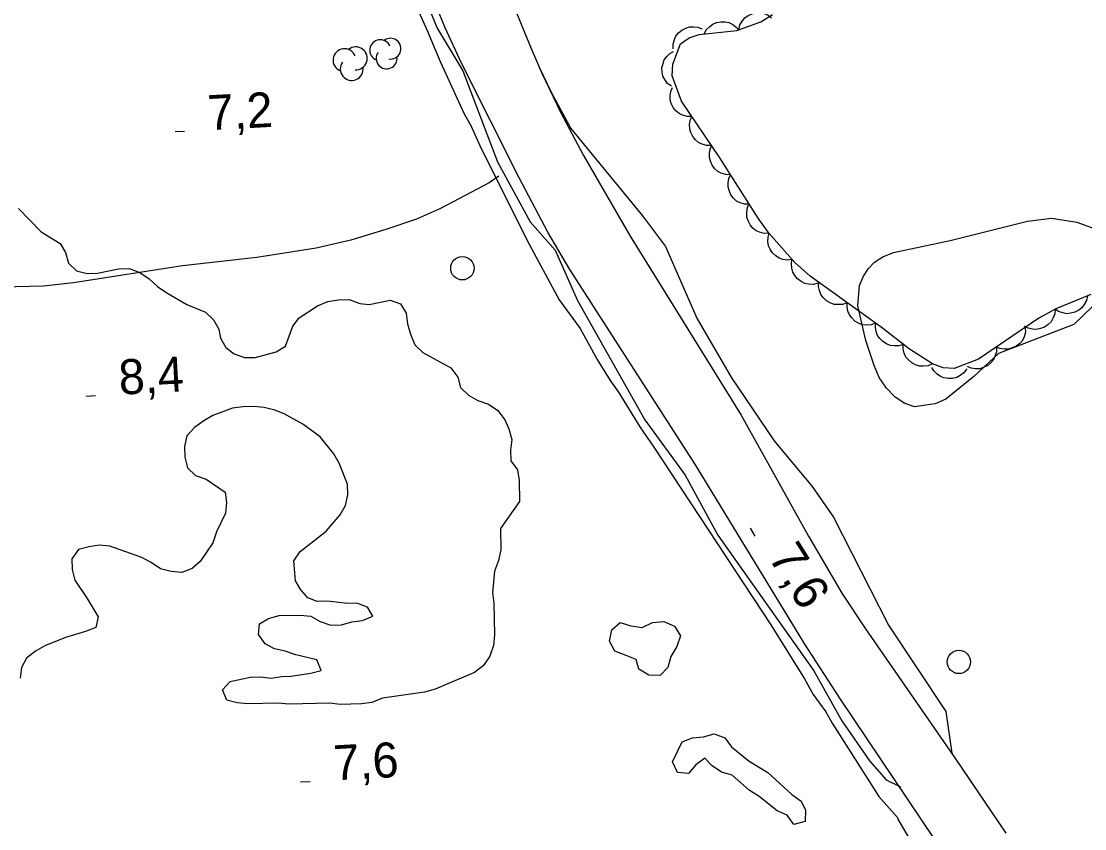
# Model space of a CAD drawing. Extents: x 336540 to 340074, y 5572036 to 5573747.
# Drawn here: x 338143.3 to 338234.5, y 5573415 to 5573484.2 of the extents above; entities that cross this region are included whole.
import ezdxf

# ---------------------------------------------------------------- set-up
doc = ezdxf.new("R2010")
doc.units = 0
for name, color, linetype in [('Niveau 2', 7, 'Continuous'), ('Niveau 21', 7, 'Continuous'), ('Niveau 22', 7, 'Continuous'), ('Niveau 3', 7, 'Continuous'), ('Niveau 36', 7, 'Continuous'), ('Niveau 4', 7, 'Continuous'), ('Niveau 44', 7, 'Continuous')]:
    doc.layers.add(name, color=color, linetype=linetype)

msp = doc.modelspace()

# ---------------------------------------------------------------- linework, layer by layer
at = {"layer": 'Niveau 2'}
for points in [[(338175.88, 5573491.27), (338178.98, 5573483.64), (338181.19, 5573480.01), (338184.14, 5573472.19), (338186.94, 5573467.06), (338189.09, 5573464.62), (338191, 5573460.31), (338196.77, 5573450.1), (338200.23, 5573445.34), (338203.05, 5573440.22), (338211.26, 5573428.59), (338213.67, 5573424.31), (338216.05, 5573420.88), (338217.48, 5573419.24), (338218.69, 5573418.64)], [(338187.73, 5573480.3), (338188.75, 5573478.18), (338190.43, 5573475.05), (338196.57, 5573467.57), (338198.55, 5573464.95), (338201.25, 5573458.81), (338204.21, 5573453.69), (338207.86, 5573448.29), (338211.12, 5573444.37), (338212.96, 5573441.75), (338217.66, 5573432.5), (338222.59, 5573425.11), (338223.1, 5573421.52)], [(338143.09, 5573468.2), (338145.05, 5573466.19), (338146.66, 5573465.2), (338147.13, 5573464.42), (338147.37, 5573463.51), (338148.07, 5573462.85), (338148.98, 5573462.64), (338149.88, 5573462.66), (338151.68, 5573463.04), (338152.59, 5573463.06), (338153.5, 5573462.73), (338154.31, 5573462.18), (338155, 5573461.51), (338155.8, 5573460.96), (338157.52, 5573459.98), (338159.12, 5573459.33), (338159.81, 5573458.66), (338160.28, 5573457.87), (338160.41, 5573457.08), (338160.88, 5573456.3), (338161.57, 5573455.74), (338162.48, 5573455.42), (338163.39, 5573455.44), (338165.19, 5573455.93), (338165.97, 5573456.4), (338166.61, 5573458.12), (338167.16, 5573458.82), (338168.73, 5573459.87), (338169.62, 5573460.23), (338170.53, 5573460.37), (338171.43, 5573460.39), (338172.34, 5573460.06), (338173.14, 5573459.97), (338174.94, 5573460.35), (338175.85, 5573460.03), (338176.32, 5573459.24), (338176.45, 5573458.33), (338176.7, 5573457.43), (338177.06, 5573456.53), (338177.75, 5573455.86), (338180.15, 5573454.55), (338180.74, 5573453.76), (338180.98, 5573452.86), (338181.67, 5573452.19), (338182.48, 5573451.75), (338183.39, 5573451.43), (338184.19, 5573450.88), (338184.77, 5573450.1), (338185.13, 5573449.31), (338185.37, 5573448.4), (338185.28, 5573447.49), (338185.3, 5573446.58), (338185.88, 5573445.8), (338186.01, 5573444.89), (338186.05, 5573443.08), (338184.4, 5573440.77), (338184.44, 5573438.95), (338184.23, 5573438.04), (338183.91, 5573437.12), (338183.72, 5573435.3), (338183.85, 5573434.39), (338183.91, 5573431.66), (338183.82, 5573430.75), (338183.49, 5573429.84), (338182.95, 5573429.03)], [(338227.1, 5573455.77), (338224.98, 5573453.79), (338222.58, 5573451.86), (338221.68, 5573451.45), (338219.9, 5573451.2), (338219.02, 5573451.51), (338218.21, 5573452.06), (338217.5, 5573452.8), (338216.88, 5573453.71), (338216.44, 5573454.74), (338215.73, 5573456.88), (338215.04, 5573459.85), (338215.19, 5573461.59), (338215.5, 5573462.35), (338215.93, 5573463.03), (338216.46, 5573463.6), (338217.19, 5573464.07), (338218.09, 5573464.43), (338222.96, 5573465.46), (338229.57, 5573467.12), (338231.64, 5573467.37), (338233.81, 5573467.04), (338235.83, 5573466.28)], [(338236.73, 5573461.32), (338233.54, 5573458.25), (338227.1, 5573455.77)], [(338182.95, 5573429.03), (338182.17, 5573428.45), (338178.8, 5573427.01), (338177.9, 5573426.76), (338174.29, 5573426.23), (338173.39, 5573425.87), (338172.49, 5573425.74), (338170.68, 5573425.7), (338169.78, 5573425.8), (338166.27, 5573425.72), (338165.36, 5573425.81), (338162.76, 5573425.76), (338161.85, 5573425.85), (338160.94, 5573426.06), (338160.59, 5573426.96), (338161.25, 5573427.66), (338162.94, 5573428.04), (338163.84, 5573428.06), (338164.75, 5573427.96), (338165.65, 5573428.09), (338166.45, 5573428.11), (338168.14, 5573428.37), (338169.04, 5573428.62), (338168.68, 5573429.52), (338166.86, 5573429.94), (338165.95, 5573430.26), (338165.04, 5573430.47), (338164.24, 5573430.9), (338163.66, 5573431.69), (338163.75, 5573432.6), (338164.53, 5573433.07), (338165.43, 5573433.32), (338167.24, 5573433.36), (338168.15, 5573433.26), (338168.95, 5573432.82), (338169.86, 5573432.5), (338170.77, 5573432.52), (338171.67, 5573432.77), (338172.57, 5573432.9), (338173.47, 5573433.26), (338173, 5573434.05), (338172.09, 5573434.37), (338171.29, 5573434.35), (338169.59, 5573434.54), (338168.69, 5573434.52), (338167.89, 5573434.85), (338167.31, 5573435.52), (338166.84, 5573436.3), (338166.69, 5573438), (338167.24, 5573438.81), (338169.47, 5573440.56), (338170.68, 5573441.95), (338171.12, 5573442.76), (338171.33, 5573443.67), (338171.31, 5573444.58), (338170.59, 5573446.38), (338170.12, 5573447.17), (338168.96, 5573448.62), (338167.47, 5573449.73), (338165.86, 5573450.6), (338165.07, 5573450.93), (338164.16, 5573451.14), (338163.25, 5573451.23), (338162.34, 5573451.21), (338161.44, 5573451.08), (338159.76, 5573450.47), (338158.97, 5573450), (338158.19, 5573449.42), (338157.53, 5573448.72), (338157.32, 5573447.81), (338157.34, 5573446.9), (338157.59, 5573445.99), (338158.28, 5573445.33), (338159.19, 5573445), (338160.8, 5573443.9), (338160.93, 5573443), (338160.84, 5573442.08), (338160.08, 5573440.48), (338159.76, 5573439.56), (338158.66, 5573437.95), (338157.99, 5573437.36), (338157.1, 5573437), (338156.19, 5573437.1), (338155.28, 5573437.31), (338154.48, 5573437.86), (338153.67, 5573438.29), (338150.94, 5573439.26), (338150.03, 5573439.35), (338149.13, 5573439.22), (338148.23, 5573438.97), (338147.68, 5573438.17), (338147.7, 5573437.26), (338147.94, 5573436.35), (338148.99, 5573434.79), (338149.93, 5573433.21), (338149.73, 5573432.3), (338148.83, 5573431.94), (338147.14, 5573431.45), (338145.35, 5573430.73), (338144.56, 5573430.26), (338143.78, 5573429.67)], [(338195.18, 5573429.89), (338194.21, 5573430.26), (338193.74, 5573431.11), (338193.94, 5573432.08), (338194.66, 5573432.72), (338195.58, 5573432.45), (338196.54, 5573432.3), (338197.44, 5573432.72), (338198.4, 5573432.8), (338199.31, 5573432.42), (338199.84, 5573431.58), (338199.52, 5573430.66), (338199.02, 5573429.8), (338198.76, 5573428.88), (338198.1, 5573428.19), (338197.13, 5573428.22), (338196.27, 5573428.72), (338196.03, 5573429.56), (338195.18, 5573429.89)], [(338143.78, 5573429.67), (338143.35, 5573428.87), (338143.25, 5573427.96)], [(338206.57, 5573417.8), (338205.71, 5573418.35), (338204.27, 5573419.63), (338203.36, 5573419.89), (338202.55, 5573420.44), (338201.92, 5573421.11), (338201.14, 5573420.53), (338200.53, 5573419.77), (338199.57, 5573419.87), (338199.15, 5573420.77), (338199.97, 5573422.49), (338200.86, 5573422.85), (338201.82, 5573422.93), (338202.72, 5573423.17), (338203.64, 5573422.85), (338204.22, 5573422.07), (338205.71, 5573420.85), (338207.32, 5573419.86), (338209.39, 5573417.97), (338210.19, 5573417.42), (338210.55, 5573416.64), (338210.51, 5573415.67), (338209.56, 5573415.42), (338208.98, 5573416.2), (338208.12, 5573416.58), (338206.57, 5573417.8)]]:
    msp.add_lwpolyline(points, dxfattribs=at)
at = {"layer": 'Niveau 21'}
for points in [[(338222.82, 5573412.38), (338213.5, 5573426.25), (338210.5, 5573430.87), (338201.12, 5573446.24), (338190.35, 5573462.97), (338188.48, 5573466.16), (338186, 5573470.83), (338181.08, 5573480.65), (338179.67, 5573483.69), (338178.91, 5573485.56), (338177.11, 5573490.54), (338176.04, 5573493.77), (338169.24, 5573515.8), (338165.19, 5573525.42), (338158.04, 5573545.63), (338153.76, 5573557.28), (338150.21, 5573566.2), (338147.36, 5573572.52), (338139.63, 5573588.32), (338136.81, 5573593.51), (338134.25, 5573597.47), (338126.41, 5573608.67), (338118.6, 5573620.1), (338109.73, 5573633.42)], [(338185.39, 5573485.95), (338187.03, 5573481.9), (338187.94, 5573479.81), (338189.55, 5573476.45), (338191.51, 5573472.75), (338195.53, 5573465.83), (338205.03, 5573450.49), (338210.8, 5573440.11), (338213.66, 5573435.25), (338215.69, 5573432.18), (338223.42, 5573421.04), (338227.71, 5573414.68)]]:
    msp.add_lwpolyline(points, dxfattribs=at)
at = {"layer": 'Niveau 22'}
msp.add_lwpolyline([(338184.28, 5573470.98), (338183.43, 5573470.4), (338179.27, 5573468.2), (338177.2, 5573467.3), (338174.59, 5573466.4), (338171.59, 5573465.49), (338168.62, 5573464.79), (338163.53, 5573463.99), (338157.16, 5573463.3), (338147.82, 5573461.84), (338145.23, 5573461.55), (338132.11, 5573461.24)], dxfattribs=at)
at = {"layer": 'Niveau 3'}
for p, q in [((338156.52, 5573474.79), (338157.32, 5573474.83)), ((338148.89, 5573452.13), (338149.69, 5573452.17)), ((338205.8, 5573440.81), (338206.22, 5573440.12)), ((338167.28, 5573419.07), (338168.09, 5573419.11))]:
    msp.add_line(p, q, dxfattribs=at)
at = {"layer": 'Niveau 36'}
for centre in [(338181.139, 5573463.081), (338223.699, 5573429.341)]:
    msp.add_circle(centre, 1, dxfattribs=at)
at = {"layer": 'Niveau 4'}
msp.add_lwpolyline([(338175.3, 5573489.79), (338178.13, 5573483.46), (338179.24, 5573480.8), (338181.3, 5573476.3), (338181.87, 5573475.32), (338182.6, 5573473.65), (338186.68, 5573465.52), (338189.45, 5573460.38), (338191.24, 5573457.92), (338192.7, 5573455.27), (338193.8, 5573453.45), (338194.53, 5573452.46), (338196.34, 5573449.48), (338197.6, 5573447.67), (338207.57, 5573432.51), (338210.47, 5573427.89), (338211.21, 5573426.56), (338212.3, 5573425.08), (338212.84, 5573424.1), (338216.85, 5573417.82), (338218.45, 5573416.02), (338218.46, 5573415.86), (338219.91, 5573413.37)], dxfattribs=at)
at = {"layer": 'Niveau 44'}
for points in [[(338235.01, 5573460.84), (338232, 5573459.6), (338230.56, 5573458.8), (338225.39, 5573455.3), (338223.29, 5573454.5), (338222.35, 5573454.54), (338221.44, 5573454.9), (338219.47, 5573456.16), (338217.04, 5573458.03), (338210.95, 5573462.41), (338209.64, 5573463.58), (338207.44, 5573466.07), (338206.5, 5573467.37), (338203.2, 5573472.55), (338199.93, 5573477.4), (338199.11, 5573479.57), (338199.17, 5573480.58), (338199.85, 5573482.32), (338200.58, 5573482.84), (338201.43, 5573483.1), (338204.66, 5573483.46), (338206.71, 5573484.21), (338207.73, 5573484.83)], [(338204.83, 5573483.52), (338204.93, 5573483.93), (338205.14, 5573484.28), (338205.35, 5573484.54), (338205.63, 5573484.74), (338205.97, 5573484.89), (338206.35, 5573484.96), (338206.67, 5573484.99), (338207.01, 5573484.91), (338207.36, 5573484.76), (338207.65, 5573484.55)], [(338199.21, 5573481.87), (338199.2, 5573482.28), (338199.31, 5573482.67), (338199.44, 5573482.98), (338199.67, 5573483.25), (338199.95, 5573483.49), (338200.29, 5573483.66), (338200.6, 5573483.77), (338200.95, 5573483.78), (338201.32, 5573483.73), (338201.66, 5573483.61)], [(338201.86, 5573483.15), (338202.05, 5573483.52), (338202.34, 5573483.81), (338202.6, 5573484.01), (338202.93, 5573484.14), (338203.29, 5573484.21), (338203.67, 5573484.19), (338203.99, 5573484.13), (338204.31, 5573483.97), (338204.61, 5573483.75), (338204.84, 5573483.48)], [(338199.06, 5573478.67), (338198.72, 5573478.92), (338198.49, 5573479.25), (338198.33, 5573479.54), (338198.26, 5573479.89), (338198.25, 5573480.26), (338198.34, 5573480.63), (338198.45, 5573480.94), (338198.66, 5573481.22), (338198.92, 5573481.48), (338199.23, 5573481.66)], [(338200.82, 5573476.09), (338200.4, 5573476.09), (338200.01, 5573476.21), (338199.71, 5573476.34), (338199.44, 5573476.58), (338199.21, 5573476.86), (338199.05, 5573477.21), (338198.95, 5573477.52), (338198.95, 5573477.87), (338199, 5573478.24), (338199.14, 5573478.57)], [(338202.49, 5573473.6), (338202.07, 5573473.6), (338201.69, 5573473.72), (338201.39, 5573473.86), (338201.12, 5573474.09), (338200.89, 5573474.38), (338200.73, 5573474.72), (338200.63, 5573475.03), (338200.62, 5573475.39), (338200.68, 5573475.75), (338200.82, 5573476.09)], [(338204.13, 5573471.09), (338203.71, 5573471.1), (338203.33, 5573471.23), (338203.03, 5573471.37), (338202.77, 5573471.61), (338202.55, 5573471.9), (338202.4, 5573472.26), (338202.31, 5573472.57), (338202.31, 5573472.92), (338202.38, 5573473.29), (338202.52, 5573473.62)], [(338205.74, 5573468.56), (338205.33, 5573468.57), (338204.94, 5573468.7), (338204.64, 5573468.84), (338204.39, 5573469.08), (338204.16, 5573469.37), (338204.01, 5573469.73), (338203.92, 5573470.04), (338203.92, 5573470.39), (338203.99, 5573470.76), (338204.13, 5573471.09)], [(338207.43, 5573466.08), (338207.02, 5573466.07), (338206.62, 5573466.17), (338206.32, 5573466.3), (338206.05, 5573466.52), (338205.8, 5573466.8), (338205.64, 5573467.15), (338205.52, 5573467.45), (338205.51, 5573467.8), (338205.55, 5573468.17), (338205.68, 5573468.51)], [(338209.42, 5573463.83), (338209, 5573463.78), (338208.6, 5573463.84), (338208.29, 5573463.94), (338208, 5573464.14), (338207.73, 5573464.39), (338207.53, 5573464.72), (338207.38, 5573465.01), (338207.33, 5573465.36), (338207.34, 5573465.73), (338207.43, 5573466.08)], [(338211.63, 5573461.8), (338211.22, 5573461.7), (338210.82, 5573461.72), (338210.49, 5573461.78), (338210.18, 5573461.94), (338209.88, 5573462.16), (338209.64, 5573462.46), (338209.47, 5573462.74), (338209.38, 5573463.08), (338209.34, 5573463.45), (338209.39, 5573463.8)], [(338214.12, 5573460.13), (338213.73, 5573459.98), (338213.33, 5573459.96), (338213, 5573459.98), (338212.67, 5573460.11), (338212.35, 5573460.3), (338212.08, 5573460.57), (338211.88, 5573460.83), (338211.75, 5573461.16), (338211.68, 5573461.52), (338211.69, 5573461.88)], [(338234.72, 5573460.72), (338234.64, 5573460.31), (338234.44, 5573459.96), (338234.25, 5573459.69), (338233.97, 5573459.48), (338233.64, 5573459.31), (338233.27, 5573459.22), (338232.94, 5573459.18), (338232.6, 5573459.25), (338232.25, 5573459.38), (338231.95, 5573459.58)], [(338216.56, 5573458.38), (338216.17, 5573458.23), (338215.76, 5573458.21), (338215.43, 5573458.23), (338215.1, 5573458.36), (338214.79, 5573458.55), (338214.52, 5573458.82), (338214.31, 5573459.08), (338214.19, 5573459.4), (338214.11, 5573459.77), (338214.12, 5573460.13)], [(338231.95, 5573459.57), (338231.92, 5573459.16), (338231.76, 5573458.78), (338231.6, 5573458.49), (338231.35, 5573458.25), (338231.04, 5573458.04), (338230.68, 5573457.91), (338230.36, 5573457.84), (338230.01, 5573457.87), (338229.65, 5573457.95), (338229.33, 5573458.12)], [(338218.95, 5573456.56), (338218.55, 5573456.43), (338218.15, 5573456.42), (338217.82, 5573456.46), (338217.49, 5573456.59), (338217.18, 5573456.79), (338216.92, 5573457.07), (338216.73, 5573457.33), (338216.61, 5573457.67), (338216.55, 5573458.03), (338216.57, 5573458.39)], [(338229.39, 5573458.01), (338229.4, 5573457.59), (338229.28, 5573457.2), (338229.14, 5573456.9), (338228.91, 5573456.64), (338228.62, 5573456.41), (338228.27, 5573456.25), (338227.96, 5573456.14), (338227.61, 5573456.14), (338227.24, 5573456.2), (338226.91, 5573456.33)], [(338221.44, 5573454.9), (338221.06, 5573454.73), (338220.65, 5573454.69), (338220.32, 5573454.69), (338219.99, 5573454.8), (338219.66, 5573454.97), (338219.38, 5573455.23), (338219.16, 5573455.47), (338219.02, 5573455.8), (338218.92, 5573456.15), (338218.92, 5573456.51)], [(338226.91, 5573456.33), (338226.91, 5573455.91), (338226.79, 5573455.52), (338226.66, 5573455.22), (338226.42, 5573454.96), (338226.14, 5573454.72), (338225.79, 5573454.57), (338225.48, 5573454.46), (338225.13, 5573454.46), (338224.76, 5573454.51), (338224.43, 5573454.65)], [(338224.37, 5573454.45), (338224.12, 5573454.12), (338223.8, 5573453.88), (338223.51, 5573453.72), (338223.16, 5573453.64), (338222.8, 5573453.62), (338222.42, 5573453.7), (338222.11, 5573453.81), (338221.83, 5573454.01), (338221.56, 5573454.28), (338221.38, 5573454.58)]]:
    msp.add_lwpolyline(points, dxfattribs=at)
for centre, radius, start, end in [((338174.1, 5573481.765), 0.895, 22.50078, 248.18937), ((338174.98, 5573481.897), 0.895, 260.65458, 128.11166), ((338171.039, 5573480.912), 0.98, 21.47988, 248.93696), ((338172.006, 5573481.069), 0.98, 266.14757, 128.83193), ((338171.657, 5573480.158), 0.98, 143.32607, 9.01466), ((338174.65, 5573481.065), 0.895, 145.32227, 8.00663)]:
    msp.add_arc(centre, radius, start, end, dxfattribs=at)

# ---------------------------------------------------------------- texts
at = {"layer": 'Niveau 3'}
for s, rotation, p in [('7,2    ', 3.11821, (338159.39, 5573474.9)), ('8,4    ', 3.11821, (338151.76, 5573452.24)), ('7,6    ', 302.09731, (338207.3, 5573438.34)), ('7,6    ', 3.11821, (338170.17, 5573419.19))]:
    msp.add_text(s, height=3, rotation=rotation, dxfattribs=at).set_placement(p)

doc.saveas('drawing.dxf')
